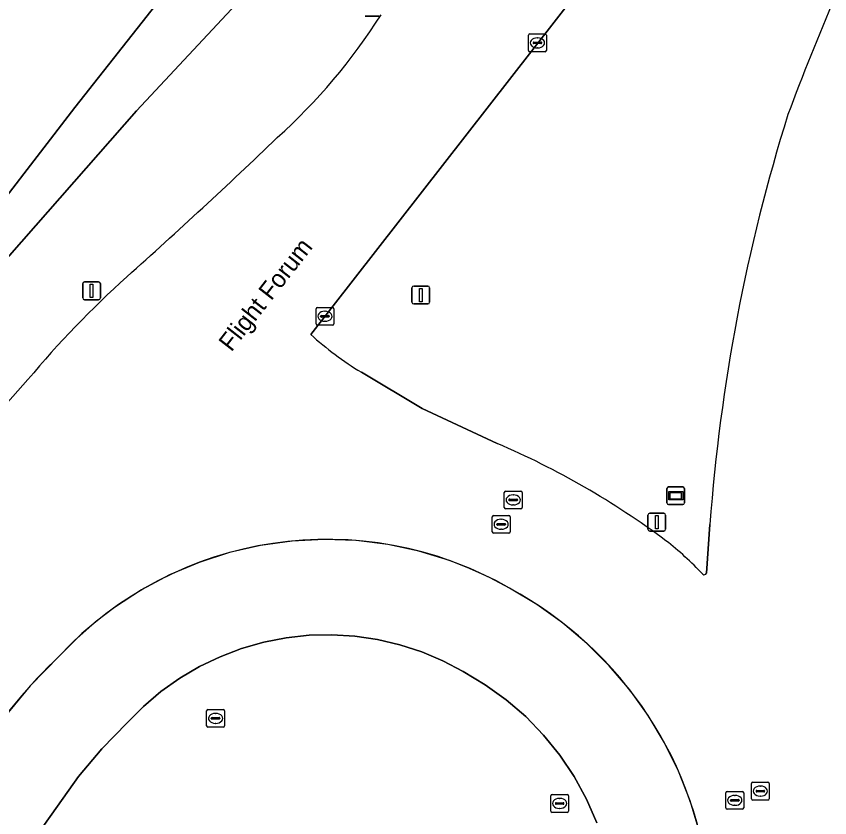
# Model space of a CAD drawing. Extents: x 155018 to 156648, y 383979 to 385733.
# Drawn here: x 155963.52 to 156009.21, y 385247.4 to 385292.39 of the extents above; entities that cross this region are included whole.
import ezdxf

# ---------------------------------------------------------------- set-up
doc = ezdxf.new("R2010")
doc.units = 0
for name, color, linetype in [('IMGEO_Berm_groen', 7, 'Continuous'), ('IMGEO_Fietspad_gesloten', 7, 'Continuous'), ('IMGEO_Groenvoorziening', 7, 'Continuous'), ('IMGEO_Kolk', 7, 'Continuous'), ('IMGEO_Lichtmast', 7, 'Continuous'), ('IMGEO_Lijnafwatering', 7, 'Continuous'), ('IMGEO_Openbare_ruimte_label', 7, 'Continuous'), ('IMGEO_Parkeervlak_gesloten', 7, 'Continuous'), ('IMGEO_Rijbaan_lokaal_gesloten', 7, 'Continuous'), ('IMGEO_Rijbaan_regionaal_gesloten', 7, 'Continuous'), ('IMGEO_Rioolput', 7, 'Continuous'), ('IMGEO_Wegwijzer', 7, 'Continuous')]:
    doc.layers.add(name, color=color, linetype=linetype)

msp = doc.modelspace()

# ---------------------------------------------------------------- linework, layer by layer
at = {"layer": 'IMGEO_Berm_groen'}
for points in [[(155998.967, 385315.854), (155997.183, 385315.883), (155970.28, 385287.085), (155960.29, 385275.745), (155951.8, 385267.091), (155946.336, 385259.287), (155946.034, 385258.856), (155938.921, 385248.111)], [(156004.026, 385304.997), (156000, 385300.115), (155980.058, 385274.526)], [(155982.9, 385272.411), (155986.311, 385270.374), (155990.531, 385268.407)], [(155956.474, 385262.769), (155959.207, 385266.408), (155964.174, 385271.998)], [(156002.283, 385261.137), (156002.479, 385263.867)]]:
    msp.add_lwpolyline(points, dxfattribs=at)
for centre, radius, start, end in [((156135.736, 385238.977), 137.49, 153.68485, 159.61545), ((155955.904, 385310.326), 33.297, 311.9832, 327.5619), ((156104.224, 385256.417), 102.017, 162.6336, 175.812), ((155760.838, 385512.164), 313.972, 311.70652, 313.80627), ((156007.802, 385235.526), 56.865, 132.0308, 140.1047), ((155992.144, 385287.8), 17.952, 227.681, 239.0062), ((155972.254, 385225.706), 46.448, 53.311, 66.8287), ((155988.338, 385248.026), 18.946, 43.5217, 51.9861), ((156002.159, 385261.171), 0.129, 230.2318, 344.6338)]:
    msp.add_arc(centre, radius, start, end, dxfattribs=at)
at = {"layer": 'IMGEO_Fietspad_gesloten'}
msp.add_lwpolyline([(155938.921, 385248.111), (155946.034, 385258.856), (155946.336, 385259.287), (155951.8, 385267.091), (155955.526, 385272.413), (155960.623, 385279.262), (155966.801, 385287.271), (155976.473, 385299.523), (155982.566, 385306.788), (155982.523, 385306.83), (155982.425, 385306.924)], dxfattribs=at)
at = {"layer": 'IMGEO_Groenvoorziening'}
msp.add_lwpolyline([(155982.834, 385306.571), (155982.566, 385306.788), (155976.473, 385299.523), (155966.801, 385287.271), (155960.623, 385279.262), (155955.526, 385272.413), (155951.8, 385267.091), (155960.29, 385275.745), (155970.28, 385287.085), (155997.183, 385315.883), (155998.967, 385315.854)], dxfattribs=at)
at = {"layer": 'IMGEO_Kolk'}
for p, q in [((155992.289, 385290.467), (155992.289, 385291.319)), ((155992.364, 385291.393), (155993.216, 385291.393)), ((155992.777, 385291.173), (155992.802, 385291.173)), ((155993.29, 385291.319), (155993.29, 385290.467)), ((155992.548, 385290.887), (155992.548, 385290.899)), ((155992.986, 385290.85), (155992.588, 385290.85)), ((155992.591, 385290.936), (155992.989, 385290.936)), ((155992.8, 385290.613), (155992.775, 385290.613)), ((155993.032, 385290.899), (155993.032, 385290.887)), ((155993.216, 385290.393), (155992.364, 385290.393)), ((155980.355, 385275.12), (155980.355, 385275.972)), ((155980.43, 385276.046), (155981.282, 385276.046)), ((155981.356, 385275.972), (155981.356, 385275.12)), ((155980.614, 385275.54), (155980.614, 385275.552)), ((155981.052, 385275.503), (155980.654, 385275.503)), ((155980.657, 385275.589), (155981.055, 385275.589)), ((155980.843, 385275.826), (155980.868, 385275.826)), ((155981.098, 385275.552), (155981.098, 385275.54)), ((155981.282, 385275.046), (155980.43, 385275.046)), ((155980.866, 385275.266), (155980.841, 385275.266))]:
    msp.add_line(p, q, dxfattribs=at)
for points in [[(155992.289, 385290.467), (155992.289, 385291.319)], [(155992.364, 385291.393), (155993.216, 385291.393)], [(155993.29, 385291.319), (155993.29, 385290.467)], [(155993.216, 385290.393), (155992.364, 385290.393)], [(155980.355, 385275.12), (155980.355, 385275.972)], [(155980.43, 385276.046), (155981.282, 385276.046)], [(155981.356, 385275.972), (155981.356, 385275.12)], [(155981.282, 385275.046), (155980.43, 385275.046)]]:
    msp.add_lwpolyline(points, dxfattribs=at)
for centre, radius, start, end in [((155992.366, 385291.317), 0.0765, 91.552, 178.448), ((155992.366, 385291.317), 0.0765, 91.552, 178.448), ((155993.214, 385291.317), 0.0765, 1.552, 88.448), ((155993.214, 385291.317), 0.0765, 1.552, 88.448), ((155992.588, 385290.896), 0.0403, 85.8775, 175.7526), ((155992.585, 385290.886), 0.0366, 178.938, 274.7102), ((155992.989, 385290.893), 0.043, 264.8664, 352.4533), ((155992.993, 385290.898), 0.0386, 1.7309, 96.639), ((155992.366, 385290.469), 0.0765, 181.552, 268.448), ((155992.366, 385290.469), 0.0765, 181.552, 268.448), ((155993.214, 385290.469), 0.0765, 271.552, 358.448), ((155993.214, 385290.469), 0.0765, 271.552, 358.448), ((155980.432, 385275.97), 0.0765, 91.552, 178.448), ((155980.432, 385275.97), 0.0765, 91.552, 178.448), ((155981.28, 385275.97), 0.0765, 1.552, 88.448), ((155981.28, 385275.97), 0.0765, 1.552, 88.448), ((155980.654, 385275.549), 0.0403, 85.8775, 175.7526), ((155980.651, 385275.539), 0.0366, 178.938, 274.7102), ((155981.055, 385275.546), 0.043, 264.8664, 352.4533), ((155981.059, 385275.551), 0.0386, 1.7309, 96.639), ((155980.432, 385275.122), 0.0765, 181.552, 268.448), ((155980.432, 385275.122), 0.0765, 181.552, 268.448), ((155981.28, 385275.122), 0.0765, 271.552, 358.448), ((155981.28, 385275.122), 0.0765, 271.552, 358.448)]:
    msp.add_arc(centre, radius, start, end, dxfattribs=at)
for centre, major_axis, ratio, start_param, end_param in [((155992.776, 385290.893), (-0.387, 0.002), 0.722429, 4.712389, 7.853982), ((155992.801, 385290.893), (-0.39, 0.002), 0.717154, 1.570796, 4.712389), ((155980.842, 385275.546), (-0.387, 0.002), 0.722429, 4.712389, 7.853982), ((155980.867, 385275.546), (-0.39, 0.002), 0.717154, 1.570796, 4.712389)]:
    msp.add_ellipse(centre, major_axis=major_axis, ratio=ratio, start_param=start_param, end_param=end_param, dxfattribs=at)
at = {"layer": 'IMGEO_Lichtmast'}
for p, q in [((155983.895, 385292.385), (155983.105, 385292.385)), ((155983.105, 385292.385), (155983.895, 385292.385)), ((155967.255, 385276.579), (155967.255, 385277.379)), ((155967.255, 385277.379), (155967.255, 385276.579)), ((155967.355, 385277.479), (155968.145, 385277.479)), ((155968.145, 385277.479), (155967.355, 385277.479)), ((155968.245, 385277.379), (155968.245, 385276.579)), ((155968.245, 385276.579), (155968.245, 385277.379)), ((155985.744, 385276.34), (155985.744, 385277.14)), ((155985.744, 385277.14), (155985.744, 385276.34)), ((155985.844, 385277.24), (155986.634, 385277.24)), ((155986.634, 385277.24), (155985.844, 385277.24)), ((155986.734, 385277.14), (155986.734, 385276.34)), ((155986.734, 385276.34), (155986.734, 385277.14)), ((155968.145, 385276.479), (155967.355, 385276.479)), ((155967.355, 385276.479), (155968.145, 385276.479)), ((155986.634, 385276.24), (155985.844, 385276.24)), ((155985.844, 385276.24), (155986.634, 385276.24)), ((155999.093, 385264.491), (155999.883, 385264.491)), ((155999.883, 385264.491), (155999.093, 385264.491)), ((155998.993, 385263.591), (155998.993, 385264.391)), ((155998.993, 385264.391), (155998.993, 385263.591)), ((155999.983, 385264.391), (155999.983, 385263.591)), ((155999.983, 385263.591), (155999.983, 385264.391)), ((155999.883, 385263.491), (155999.093, 385263.491)), ((155999.093, 385263.491), (155999.883, 385263.491))]:
    msp.add_line(p, q, dxfattribs=at)
for points in [[(155967.675, 385277.354), (155967.825, 385277.354), (155967.825, 385276.604), (155967.675, 385276.604), (155967.675, 385277.354)], [(155986.164, 385277.115), (155986.314, 385277.115), (155986.314, 385276.365), (155986.164, 385276.365), (155986.164, 385277.115)], [(155999.413, 385264.366), (155999.563, 385264.366), (155999.563, 385263.616), (155999.413, 385263.616), (155999.413, 385264.366)]]:
    msp.add_lwpolyline(points, dxfattribs=at)
for centre, start, end in [((155967.355, 385277.379), 90, 180), ((155967.355, 385277.379), 90, 180), ((155968.145, 385277.379), 0, 90), ((155968.145, 385277.379), 360, 90), ((155985.844, 385277.14), 90, 180), ((155985.844, 385277.14), 90, 180), ((155986.634, 385277.14), 0, 90), ((155986.634, 385277.14), 360, 90), ((155967.355, 385276.579), 180, 270), ((155967.355, 385276.579), 180, 270), ((155968.145, 385276.579), 270, 0), ((155968.145, 385276.579), 270, 0), ((155985.844, 385276.34), 180, 270), ((155985.844, 385276.34), 180, 270), ((155986.634, 385276.34), 270, 0), ((155986.634, 385276.34), 270, 0), ((155999.093, 385264.391), 90, 180), ((155999.093, 385264.391), 90, 180), ((155999.883, 385264.391), 0, 90), ((155999.883, 385264.391), 360, 90), ((155999.093, 385263.591), 180, 270), ((155999.093, 385263.591), 180, 270), ((155999.883, 385263.591), 270, 0), ((155999.883, 385263.591), 270, 0)]:
    msp.add_arc(centre, 0.1, start, end, dxfattribs=at)
at = {"layer": 'IMGEO_Lijnafwatering'}
for points in [[(155987.85, 385261.838), (155986.135, 385262.365), (155984.38, 385262.74), (155982.6, 385262.96), (155980.807, 385263.025), (155979.015, 385262.932), (155977.239, 385262.684), (155975.49, 385262.282), (155973.784, 385261.728), (155972.132, 385261.028), (155970.548, 385260.186), (155969.043, 385259.21)], [(156001.362, 385248.354), (156000.712, 385250.01), (155999.927, 385251.607), (155999.013, 385253.133), (155997.976, 385254.579), (155996.824, 385255.935), (155995.564, 385257.191), (155994.205, 385258.339), (155992.756, 385259.371), (155991.227, 385260.28), (155990.133, 385260.867), (155989.006, 385261.387), (155987.85, 385261.838)], [(155969.043, 385259.21), (155967.948, 385258.372), (155966.913, 385257.464), (155965.94, 385256.488), (155964.304, 385254.801), (155962.796, 385252.998), (155961.424, 385251.089), (155956.465, 385244.12)], [(156002.731, 385228.746), (156002.66, 385231.76), (156002.6, 385234.774), (156002.551, 385237.789), (156002.465, 385243.199), (156002.238, 385244.946), (156001.87, 385246.668), (156001.362, 385248.354)]]:
    msp.add_lwpolyline(points, dxfattribs=at)
at = {"layer": 'IMGEO_Parkeervlak_gesloten'}
msp.add_lwpolyline([(155960.421, 385240.453), (155965.835, 385248.06), (155967.021, 385249.716), (155968.33, 385251.277), (155969.754, 385252.733), (155970.663, 385253.647), (155971.647, 385254.48), (155972.698, 385255.227), (155973.808, 385255.883), (155974.969, 385256.441), (155976.174, 385256.9), (155977.414, 385257.254), (155978.679, 385257.502), (155979.96, 385257.642), (155981.249, 385257.673), (155982.536, 385257.595), (155983.811, 385257.407), (155985.066, 385257.112), (155986.292, 385256.712), (155987.479, 385256.21), (155988.619, 385255.608), (155989.863, 385254.871), (155991.037, 385254.025), (155992.13, 385253.079), (155993.135, 385252.039), (155994.043, 385250.913), (155994.847, 385249.711), (155995.542, 385248.442), (155996.12, 385247.117)], dxfattribs=at)
for centre, radius, start, end in [((155980.968, 385242.484), 20.541, 60.0369, 137.0199), ((155980.976, 385241.298), 21.573, 5.0552, 61.6286), ((155988.1, 385233.364), 32.027, 133.7804, 146.3979)]:
    msp.add_arc(centre, radius, start, end, dxfattribs=at)
at = {"layer": 'IMGEO_Rijbaan_lokaal_gesloten'}
msp.add_lwpolyline([(155996.12, 385247.117), (155995.542, 385248.442), (155994.847, 385249.711), (155994.043, 385250.913), (155993.135, 385252.039), (155992.13, 385253.079), (155991.037, 385254.025), (155989.863, 385254.871), (155988.619, 385255.608), (155987.479, 385256.21), (155986.292, 385256.712), (155985.066, 385257.112), (155983.811, 385257.407), (155982.536, 385257.595), (155981.249, 385257.673), (155979.96, 385257.642), (155978.679, 385257.502), (155977.414, 385257.254), (155976.174, 385256.9), (155974.969, 385256.441), (155973.808, 385255.883), (155972.698, 385255.227), (155971.647, 385254.48), (155970.663, 385253.647), (155969.754, 385252.733), (155968.33, 385251.277), (155967.021, 385249.716), (155965.835, 385248.06), (155960.421, 385240.453)], dxfattribs=at)
at = {"layer": 'IMGEO_Rijbaan_regionaal_gesloten'}
for points in [[(155980.058, 385274.526), (156000, 385300.115), (156004.026, 385304.997)], [(155990.531, 385268.407), (155986.311, 385270.374), (155982.9, 385272.411)], [(155964.174, 385271.998), (155959.207, 385266.408), (155956.474, 385262.769)], [(156002.479, 385263.867), (156002.283, 385261.137)]]:
    msp.add_lwpolyline(points, dxfattribs=at)
for centre, radius, start, end in [((156135.736, 385238.977), 137.49, 153.68485, 159.61545), ((155955.904, 385310.326), 33.297, 311.9832, 327.5619), ((156104.224, 385256.417), 102.017, 162.6336, 175.812), ((155760.838, 385512.164), 313.972, 311.70652, 313.80627), ((156007.802, 385235.526), 56.865, 132.0308, 140.1047), ((155992.144, 385287.8), 17.952, 227.681, 239.0062), ((155972.254, 385225.706), 46.448, 53.311, 66.8287), ((155980.968, 385242.484), 20.541, 60.0369, 137.0199), ((155988.338, 385248.026), 18.946, 43.5217, 51.9861), ((156002.159, 385261.171), 0.129, 230.2318, 344.6338), ((155980.976, 385241.298), 21.573, 5.0552, 61.6286), ((155988.1, 385233.364), 32.027, 133.7804, 146.3979)]:
    msp.add_arc(centre, radius, start, end, dxfattribs=at)
at = {"layer": 'IMGEO_Rioolput'}
for p, q in [((155990.929, 385264.814), (155990.929, 385265.666)), ((155991.004, 385265.74), (155991.856, 385265.74)), ((155991.417, 385265.52), (155991.442, 385265.52)), ((155991.93, 385265.666), (155991.93, 385264.814)), ((155991.188, 385265.234), (155991.188, 385265.246)), ((155991.626, 385265.197), (155991.228, 385265.197)), ((155991.231, 385265.283), (155991.629, 385265.283)), ((155991.44, 385264.96), (155991.415, 385264.96)), ((155991.672, 385265.246), (155991.672, 385265.234)), ((155991.856, 385264.74), (155991.004, 385264.74)), ((155990.252, 385263.446), (155990.252, 385264.298)), ((155990.327, 385264.372), (155991.179, 385264.372)), ((155990.74, 385264.152), (155990.765, 385264.152)), ((155991.253, 385264.298), (155991.253, 385263.446)), ((155990.511, 385263.866), (155990.511, 385263.878)), ((155990.949, 385263.829), (155990.551, 385263.829)), ((155990.554, 385263.915), (155990.952, 385263.915)), ((155990.763, 385263.592), (155990.738, 385263.592)), ((155990.995, 385263.878), (155990.995, 385263.866)), ((155991.179, 385263.372), (155990.327, 385263.372)), ((155974.212, 385252.554), (155974.212, 385253.406)), ((155974.287, 385253.48), (155975.139, 385253.48)), ((155974.7, 385253.26), (155974.725, 385253.26)), ((155975.213, 385253.406), (155975.213, 385252.554)), ((155974.471, 385252.974), (155974.471, 385252.986)), ((155974.909, 385252.937), (155974.511, 385252.937)), ((155974.514, 385253.023), (155974.912, 385253.023)), ((155974.723, 385252.7), (155974.698, 385252.7)), ((155974.955, 385252.986), (155974.955, 385252.974)), ((155975.139, 385252.48), (155974.287, 385252.48)), ((156004.885, 385249.396), (156005.737, 385249.396)), ((156004.81, 385248.47), (156004.81, 385249.322)), ((156005.112, 385248.939), (156005.51, 385248.939)), ((156005.298, 385249.176), (156005.323, 385249.176)), ((156005.811, 385249.322), (156005.811, 385248.47)), ((155993.537, 385247.779), (155993.537, 385248.631)), ((155993.612, 385248.705), (155994.464, 385248.705)), ((155994.025, 385248.485), (155994.05, 385248.485)), ((155994.538, 385248.631), (155994.538, 385247.779)), ((156003.372, 385247.953), (156003.372, 385248.805)), ((156003.447, 385248.879), (156004.299, 385248.879)), ((156003.86, 385248.659), (156003.885, 385248.659)), ((156004.373, 385248.805), (156004.373, 385247.953)), ((156005.069, 385248.89), (156005.069, 385248.902)), ((156005.507, 385248.853), (156005.109, 385248.853)), ((156005.321, 385248.616), (156005.296, 385248.616)), ((156005.553, 385248.902), (156005.553, 385248.89)), ((155993.796, 385248.199), (155993.796, 385248.211)), ((155994.234, 385248.162), (155993.836, 385248.162)), ((155993.839, 385248.248), (155994.237, 385248.248)), ((155994.28, 385248.211), (155994.28, 385248.199)), ((156003.631, 385248.373), (156003.631, 385248.385)), ((156004.069, 385248.336), (156003.671, 385248.336)), ((156003.674, 385248.422), (156004.072, 385248.422)), ((156003.883, 385248.099), (156003.858, 385248.099)), ((156004.115, 385248.385), (156004.115, 385248.373)), ((156005.737, 385248.396), (156004.885, 385248.396)), ((155994.464, 385247.705), (155993.612, 385247.705)), ((155994.048, 385247.925), (155994.023, 385247.925)), ((156004.299, 385247.879), (156003.447, 385247.879))]:
    msp.add_line(p, q, dxfattribs=at)
for points in [[(155990.929, 385264.814), (155990.929, 385265.666)], [(155991.004, 385265.74), (155991.856, 385265.74)], [(155991.93, 385265.666), (155991.93, 385264.814)], [(155991.856, 385264.74), (155991.004, 385264.74)], [(155990.252, 385263.446), (155990.252, 385264.298)], [(155990.327, 385264.372), (155991.179, 385264.372)], [(155991.253, 385264.298), (155991.253, 385263.446)], [(155991.179, 385263.372), (155990.327, 385263.372)], [(155974.212, 385252.554), (155974.212, 385253.406)], [(155974.287, 385253.48), (155975.139, 385253.48)], [(155975.213, 385253.406), (155975.213, 385252.554)], [(155975.139, 385252.48), (155974.287, 385252.48)], [(156004.885, 385249.396), (156005.737, 385249.396)], [(156004.81, 385248.47), (156004.81, 385249.322)], [(156005.811, 385249.322), (156005.811, 385248.47)], [(155993.537, 385247.779), (155993.537, 385248.631)], [(155993.612, 385248.705), (155994.464, 385248.705)], [(155994.538, 385248.631), (155994.538, 385247.779)], [(156003.372, 385247.953), (156003.372, 385248.805)], [(156003.447, 385248.879), (156004.299, 385248.879)], [(156004.373, 385248.805), (156004.373, 385247.953)], [(156005.737, 385248.396), (156004.885, 385248.396)], [(155994.464, 385247.705), (155993.612, 385247.705)], [(156004.299, 385247.879), (156003.447, 385247.879)]]:
    msp.add_lwpolyline(points, dxfattribs=at)
for centre, radius, start, end in [((155991.006, 385265.664), 0.0765, 91.552, 178.448), ((155991.006, 385265.664), 0.0765, 91.552, 178.448), ((155991.854, 385265.664), 0.0765, 1.552, 88.448), ((155991.854, 385265.664), 0.0765, 1.552, 88.448), ((155991.228, 385265.243), 0.0403, 85.8775, 175.7526), ((155991.225, 385265.233), 0.0366, 178.938, 274.7102), ((155991.629, 385265.24), 0.043, 264.8664, 352.4533), ((155991.633, 385265.245), 0.0386, 1.7309, 96.639), ((155991.006, 385264.816), 0.0765, 181.552, 268.448), ((155991.006, 385264.816), 0.0765, 181.552, 268.448), ((155991.854, 385264.816), 0.0765, 271.552, 358.448), ((155991.854, 385264.816), 0.0765, 271.552, 358.448), ((155990.329, 385264.296), 0.0765, 91.552, 178.448), ((155990.329, 385264.296), 0.0765, 91.552, 178.448), ((155991.177, 385264.296), 0.0765, 1.552, 88.448), ((155991.177, 385264.296), 0.0765, 1.552, 88.448), ((155990.551, 385263.875), 0.0403, 85.8775, 175.7526), ((155990.548, 385263.865), 0.0366, 178.938, 274.7102), ((155990.952, 385263.872), 0.043, 264.8664, 352.4533), ((155990.956, 385263.877), 0.0386, 1.7309, 96.639), ((155990.329, 385263.448), 0.0765, 181.552, 268.448), ((155990.329, 385263.448), 0.0765, 181.552, 268.448), ((155991.177, 385263.448), 0.0765, 271.552, 358.448), ((155991.177, 385263.448), 0.0765, 271.552, 358.448), ((155974.289, 385253.404), 0.0765, 91.552, 178.448), ((155974.289, 385253.404), 0.0765, 91.552, 178.448), ((155975.137, 385253.404), 0.0765, 1.552, 88.448), ((155975.137, 385253.404), 0.0765, 1.552, 88.448), ((155974.511, 385252.983), 0.0403, 85.8775, 175.7526), ((155974.508, 385252.973), 0.0366, 178.938, 274.7102), ((155974.912, 385252.98), 0.043, 264.8664, 352.4533), ((155974.916, 385252.985), 0.0386, 1.7309, 96.639), ((155974.289, 385252.556), 0.0765, 181.552, 268.448), ((155974.289, 385252.556), 0.0765, 181.552, 268.448), ((155975.137, 385252.556), 0.0765, 271.552, 358.448), ((155975.137, 385252.556), 0.0765, 271.552, 358.448), ((156004.887, 385249.32), 0.0765, 91.552, 178.448), ((156004.887, 385249.32), 0.0765, 91.552, 178.448), ((156005.735, 385249.32), 0.0765, 1.552, 88.448), ((156005.735, 385249.32), 0.0765, 1.552, 88.448), ((156005.109, 385248.899), 0.0403, 85.8775, 175.7526), ((156005.514, 385248.901), 0.0386, 1.7309, 96.639), ((155993.614, 385248.629), 0.0765, 91.552, 178.448), ((155993.614, 385248.629), 0.0765, 91.552, 178.448), ((155994.462, 385248.629), 0.0765, 1.552, 88.448), ((155994.462, 385248.629), 0.0765, 1.552, 88.448), ((156003.449, 385248.803), 0.0765, 91.552, 178.448), ((156003.449, 385248.803), 0.0765, 91.552, 178.448), ((156004.297, 385248.803), 0.0765, 1.552, 88.448), ((156004.297, 385248.803), 0.0765, 1.552, 88.448), ((156004.887, 385248.472), 0.0765, 181.552, 268.448), ((156004.887, 385248.472), 0.0765, 181.552, 268.448), ((156005.106, 385248.889), 0.0366, 178.938, 274.7102), ((156005.51, 385248.896), 0.043, 264.8664, 352.4533), ((156005.735, 385248.472), 0.0765, 271.552, 358.448), ((156005.735, 385248.472), 0.0765, 271.552, 358.448), ((155993.836, 385248.208), 0.0403, 85.8775, 175.7526), ((155993.833, 385248.198), 0.0366, 178.938, 274.7102), ((155994.237, 385248.205), 0.043, 264.8664, 352.4533), ((155994.241, 385248.21), 0.0386, 1.7309, 96.639), ((156003.671, 385248.382), 0.0403, 85.8775, 175.7526), ((156003.668, 385248.372), 0.0366, 178.938, 274.7102), ((156004.072, 385248.379), 0.043, 264.8664, 352.4533), ((156004.076, 385248.384), 0.0386, 1.7309, 96.639), ((155993.614, 385247.781), 0.0765, 181.552, 268.448), ((155993.614, 385247.781), 0.0765, 181.552, 268.448), ((155994.462, 385247.781), 0.0765, 271.552, 358.448), ((155994.462, 385247.781), 0.0765, 271.552, 358.448), ((156003.449, 385247.955), 0.0765, 181.552, 268.448), ((156003.449, 385247.955), 0.0765, 181.552, 268.448), ((156004.297, 385247.955), 0.0765, 271.552, 358.448), ((156004.297, 385247.955), 0.0765, 271.552, 358.448)]:
    msp.add_arc(centre, radius, start, end, dxfattribs=at)
for centre, major_axis, ratio, start_param, end_param in [((155991.416, 385265.24), (-0.387, 0.002), 0.722429, 4.712389, 7.853982), ((155991.441, 385265.24), (-0.39, 0.002), 0.717154, 1.570796, 4.712389), ((155990.739, 385263.872), (-0.387, 0.002), 0.722429, 4.712389, 7.853982), ((155990.764, 385263.872), (-0.39, 0.002), 0.717154, 1.570796, 4.712389), ((155974.699, 385252.98), (-0.387, 0.002), 0.722429, 4.712389, 7.853982), ((155974.724, 385252.98), (-0.39, 0.002), 0.717154, 1.570796, 4.712389), ((156005.297, 385248.896), (-0.387, 0.002), 0.722429, 4.712389, 7.853982), ((156005.322, 385248.896), (-0.39, 0.002), 0.717154, 1.570796, 4.712389), ((155994.024, 385248.205), (-0.387, 0.002), 0.722429, 4.712389, 7.853982), ((155994.049, 385248.205), (-0.39, 0.002), 0.717154, 1.570796, 4.712389), ((156003.859, 385248.379), (-0.387, 0.002), 0.722429, 4.712389, 7.853982), ((156003.884, 385248.379), (-0.39, 0.002), 0.717154, 1.570796, 4.712389)]:
    msp.add_ellipse(centre, major_axis=major_axis, ratio=ratio, start_param=start_param, end_param=end_param, dxfattribs=at)
at = {"layer": 'IMGEO_Wegwijzer'}
for p, q in [((156000.059, 385265.076), (156000.059, 385265.876)), ((156000.059, 385265.876), (156000.059, 385265.076)), ((156000.159, 385265.976), (156000.949, 385265.976)), ((156000.949, 385265.976), (156000.159, 385265.976)), ((156001.049, 385265.876), (156001.049, 385265.076)), ((156001.049, 385265.076), (156001.049, 385265.876)), ((156000.949, 385264.976), (156000.159, 385264.976)), ((156000.159, 385264.976), (156000.949, 385264.976))]:
    msp.add_line(p, q, dxfattribs=at)
for points in [[(156000.16, 385265.708), (156000.948, 385265.708), (156000.948, 385265.244), (156000.16, 385265.244), (156000.16, 385265.708)], [(156000.225, 385265.643), (156000.225, 385265.309), (156000.883, 385265.309), (156000.883, 385265.643), (156000.225, 385265.643)]]:
    msp.add_lwpolyline(points, dxfattribs=at)
for centre, start, end in [((156000.159, 385265.876), 90, 180), ((156000.159, 385265.876), 90, 180), ((156000.949, 385265.876), 0, 90), ((156000.949, 385265.876), 360, 90), ((156000.159, 385265.076), 180, 270), ((156000.159, 385265.076), 180, 270), ((156000.949, 385265.076), 270, 0), ((156000.949, 385265.076), 270, 0)]:
    msp.add_arc(centre, 0.1, start, end, dxfattribs=at)

# ---------------------------------------------------------------- texts
at = {"layer": 'IMGEO_Openbare_ruimte_label'}
msp.add_text('Flight Forum', height=1, rotation=52.0647, dxfattribs=at).set_placement((155975.598, 385273.508))

doc.saveas('drawing.dxf')
